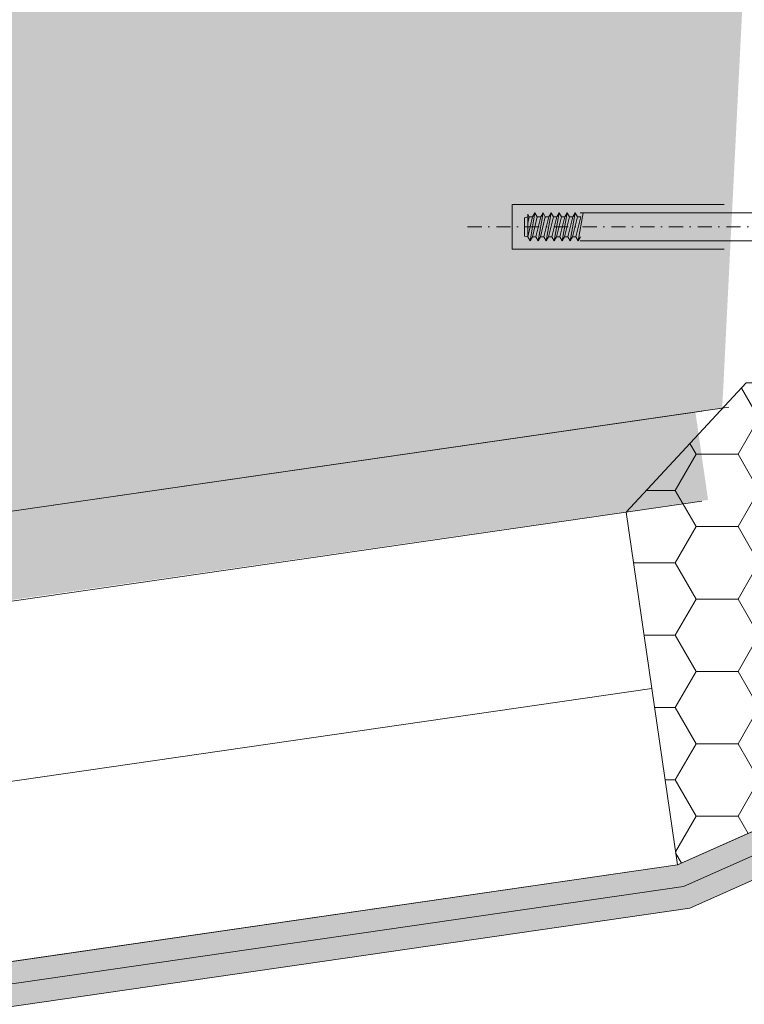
# Model space of a CAD drawing. Header units: millimetres. Extents: x -916886 to 3713765, y -2985421 to 1675785.
# Tile 82 of 656: x -42748 to -42585, y 88093 to 88314. Entities that reach past the tile are written whole.
import ezdxf

# ---------------------------------------------------------------- set-up
doc = ezdxf.new("R2010")
doc.units = ezdxf.units.MM
doc.linetypes.add('CARKOVANA', pattern=[5, 3, -2])
doc.linetypes.add('DASHDOT', pattern=[25.4, 12.7, -6.35, 0, -6.35])
for name, color, linetype, lineweight in [('A99_N_kce-pohl', 1, 'Continuous', 9), ('A99_N_kce-rez-ten', 1, 'Continuous', 9), ('A99_N_sraf', 252, 'Continuous', 0), ('A99_S_kce-rez-ten', 7, 'Continuous', 9), ('A99_S_sraf', 252, 'Continuous', 9)]:
    doc.layers.add(name, color=color, linetype=linetype, lineweight=lineweight)
doc.linetypes.add('IZOLACE', pattern='A,0.00254,-2.54,[134,ltypeshp.shx,S=2.54,R=0,X=-2.54,Y=0],-5.08,[134,ltypeshp.shx,S=2.54,R=180,X=2.54,Y=0],-2.54', length=10.16254)

msp = doc.modelspace()

# ---------------------------------------------------------------- hatches: boundary and pattern name
at = {"layer": 'A99_N_sraf', "lineweight": 0, "transparency": 33554562}
h = msp.add_hatch(dxfattribs=at)
h.set_pattern_fill('HONEY', color=1, scale=75, angle=180)
h.set_pattern_definition([(180, (162135, 127350), (-14.0625, -8.11898812), [9.375, -18.75]), (300, (162135, 127350), (14.06249997, -8.11898818), [9.375, -18.75]), (240, (162135, 127350), (-3e-08, -16.2379763), [-18.75, 9.375])])
h.paths.add_polyline_path([(-42445, 88232.5), (-42444.99, 88193.59), (-42600.46, 88124.35), (-42611.94, 88203.5), (-42585, 88232.5)])
at = {"layer": 'A99_S_sraf', "lineweight": 0, "transparency": 33554687}
h = msp.add_hatch(dxfattribs=at)
h.set_pattern_fill('ZELEZOBETON', color=256, scale=10, angle=180)
h.set_pattern_definition([(315, (-46720, 146260), (35.35534, 35.35534), []), (315, (-46720, 146245.86), (35.35534, 35.35534), []), (315, (-46720, 146217.574), (49.497475, 21.213203), [20, -10, 0, -10])])
h.paths.add_polyline_path([(-43444.58, 82352.13), (-43505.53, 82355.18), (-43643.05, 82362.05), (-43694.27, 82364.61), (-43692.27, 82404.56), (-43462.06, 82403.07), (-43407.18, 83501.7), (-43636.39, 83523.16), (-43632.4, 83603.06), (-43402.19, 83601.57), (-43347.3, 84700.2), (-43576.42, 84721.66), (-43572.42, 84801.57), (-43342.31, 84800.08), (-43287.43, 85898.71), (-43516.49, 85920.16), (-43512.5, 86000.07), (-43282.44, 85998.58), (-43227.55, 87097.21), (-43456.77, 87118.68), (-43452.57, 87198.58), (-43222.56, 87197.09), (-43167.68, 88295.72), (-43396.64, 88317.16), (-43394.64, 88357.12), (-42585.9, 88316.72), (-42590.4, 88226.83), (-43155.19, 88144.91)])

# ---------------------------------------------------------------- linework, layer by layer
at = {"layer": 'A99_N_kce-pohl', "linetype": 'Continuous', "lineweight": 0}
msp.add_lwpolyline([(-42600.46, 88124.35), (-42444.99, 88193.59), (-42445, 88232.5), (-42585, 88232.5), (-42611.94, 88203.5)], close=True, dxfattribs=at)
at = {"layer": 'A99_N_kce-pohl', "lineweight": 0}
msp.add_lwpolyline([(-43079.59, 88054.83), (-42600.46, 88124.35)], dxfattribs=at)
at = {"layer": 'A99_N_kce-rez-ten', "color": 1, "lineweight": 0}
for p, q in [((-42633.67, 88269.75), (-42634.02, 88270.36)), ((-42634.02, 88265.25), (-42634.02, 88270.36)), ((-42633.5, 88264.35), (-42632.39, 88270.65)), ((-42632.91, 88269.75), (-42632.39, 88270.65)), ((-42631.87, 88269.75), (-42632.39, 88270.65)), ((-42631.7, 88264.35), (-42630.59, 88270.65)), ((-42631.11, 88269.75), (-42630.59, 88270.65)), ((-42630.07, 88269.75), (-42630.59, 88270.65)), ((-42629.9, 88264.35), (-42628.79, 88270.65)), ((-42629.31, 88269.75), (-42628.79, 88270.65)), ((-42628.27, 88269.75), (-42628.79, 88270.65)), ((-42628.1, 88264.35), (-42626.99, 88270.65)), ((-42627.51, 88269.75), (-42626.99, 88270.65)), ((-42626.47, 88269.75), (-42626.99, 88270.65)), ((-42626.3, 88264.35), (-42625.19, 88270.65)), ((-42625.71, 88269.75), (-42625.19, 88270.65)), ((-42624.67, 88269.75), (-42625.19, 88270.65)), ((-42624.5, 88264.35), (-42623.39, 88270.65)), ((-42623.91, 88269.75), (-42623.39, 88270.65)), ((-42622.87, 88269.75), (-42623.39, 88270.65)), ((-42622.7, 88264.35), (-42621.59, 88270.65)), ((-42622.28, 88270.65), (-42575, 88270.65)), ((-42634.72, 88269.56), (-42634.02, 88269.75)), ((-42634.72, 88265.44), (-42634.72, 88269.56)), ((-42634.02, 88265.25), (-42632.91, 88269.75)), ((-42634.02, 88268.33), (-42633.67, 88269.75)), ((-42633.67, 88269.75), (-42632.91, 88269.75)), ((-42632.98, 88265.25), (-42631.87, 88269.75)), ((-42632.22, 88265.25), (-42631.11, 88269.75)), ((-42631.87, 88269.75), (-42631.11, 88269.75)), ((-42631.18, 88265.25), (-42630.07, 88269.75)), ((-42630.42, 88265.25), (-42629.31, 88269.75)), ((-42630.07, 88269.75), (-42629.31, 88269.75)), ((-42629.38, 88265.25), (-42628.27, 88269.75)), ((-42628.62, 88265.25), (-42627.51, 88269.75)), ((-42628.27, 88269.75), (-42627.51, 88269.75)), ((-42627.58, 88265.25), (-42626.47, 88269.75)), ((-42626.82, 88265.25), (-42625.71, 88269.75)), ((-42626.47, 88269.75), (-42625.71, 88269.75)), ((-42625.78, 88265.25), (-42624.67, 88269.75)), ((-42625.02, 88265.25), (-42623.91, 88269.75)), ((-42624.67, 88269.75), (-42623.91, 88269.75)), ((-42623.98, 88265.25), (-42622.87, 88269.75)), ((-42623.22, 88265.25), (-42622.11, 88269.75)), ((-42622.87, 88269.75), (-42622.11, 88269.75)), ((-42634.02, 88265.25), (-42634.72, 88265.44)), ((-42633.5, 88264.35), (-42634.02, 88265.25)), ((-42633.5, 88264.35), (-42632.98, 88265.25)), ((-42632.98, 88265.25), (-42632.19, 88265.25)), ((-42631.7, 88264.35), (-42632.22, 88265.25)), ((-42631.7, 88264.35), (-42631.18, 88265.25)), ((-42631.18, 88265.25), (-42630.39, 88265.25)), ((-42629.9, 88264.35), (-42630.42, 88265.25)), ((-42629.9, 88264.35), (-42629.38, 88265.25)), ((-42629.38, 88265.25), (-42628.59, 88265.25)), ((-42628.1, 88264.35), (-42628.62, 88265.25)), ((-42628.1, 88264.35), (-42627.58, 88265.25)), ((-42627.58, 88265.25), (-42626.79, 88265.25)), ((-42626.3, 88264.35), (-42626.82, 88265.25)), ((-42626.3, 88264.35), (-42625.78, 88265.25)), ((-42625.78, 88265.25), (-42624.99, 88265.25)), ((-42624.5, 88264.35), (-42625.02, 88265.25)), ((-42624.5, 88264.35), (-42623.98, 88265.25)), ((-42623.98, 88265.25), (-42623.19, 88265.25)), ((-42622.7, 88264.35), (-42623.22, 88265.25)), ((-42622.7, 88264.35), (-42622.18, 88265.25)), ((-42622.28, 88264.35), (-42575, 88264.35))]:
    msp.add_line(p, q, dxfattribs=at)
at = {"layer": 'A99_N_kce-rez-ten', "linetype": 'CARKOVANA', "lineweight": 0, "ltscale": 15, "const_width": 5}
for points in [[(-43562.5, 82050), (-43562.5, 82190.26, -0.400665), (-43545.81, 82207.74), (-43228.62, 82222.49, 0.386254), (-43207.19, 82243.84), (-42921.82, 87955.98), (-42820.11, 88089.95), (-42599.75, 88121.93), (-42422.5, 88200.88), (-42422.5, 88307.5)], [(-43557.5, 82050), (-43557.5, 82190.26, -0.400665), (-43545.58, 82202.74), (-43228.38, 82217.5, 0.386254), (-43202.19, 82243.6), (-42916.91, 87954.19), (-42817.36, 88085.3), (-42598.35, 88117.08), (-42417.5, 88197.63), (-42417.5, 88307.5)]]:
    msp.add_lwpolyline(points, format="xyb", dxfattribs=at)
at = {"layer": 'A99_N_kce-rez-ten', "linetype": 'Continuous', "lineweight": 0, "ltscale": 0.5}
for points in [[(-43565, 82050), (-43565, 82190.26, -0.400665), (-43545.93, 82210.24), (-43228.73, 82224.99, 0.386254), (-43209.69, 82243.97), (-42924.28, 87956.87), (-42821.48, 88092.28), (-42600.46, 88124.35), (-42425, 88202.5), (-42425, 88307.5)], [(-43560, 82050), (-43560, 82190.26, -0.400665), (-43545.7, 82205.24), (-43228.5, 82219.99, 0.386254), (-43204.69, 82243.72), (-42919.36, 87955.08), (-42818.73, 88087.63), (-42599.05, 88119.5), (-42420, 88199.25), (-42420, 88307.5)], [(-43555, 82050), (-43555, 82190.26, -0.400665), (-43545.46, 82200.25), (-43228.27, 82215, 0.386254), (-43199.7, 82243.47), (-42914.45, 87953.29), (-42815.99, 88082.97), (-42597.65, 88114.65), (-42415, 88196.01), (-42415, 88307.5)]]:
    msp.add_lwpolyline(points, format="xyb", dxfattribs=at)
at = {"layer": 'A99_N_kce-rez-ten', "linetype": 'Continuous', "lineweight": 0}
for points in [[(-42425, 88307.5), (-42425, 88202.5), (-42600.46, 88124.35), (-42821.48, 88092.28), (-42924.28, 87956.87), (-43207.69, 82283.87)], [(-42420, 88307.5), (-42420, 88199.25), (-42599.05, 88119.5), (-42818.73, 88087.63), (-42919.36, 87955.08), (-43202.7, 82283.63)]]:
    msp.add_lwpolyline(points, dxfattribs=at)
at = {"layer": 'A99_N_kce-rez-ten', "color": 1, "lineweight": 0}
for points in [[(-42590, 88272.5), (-42637.5, 88272.5), (-42637.5, 88267.5)], [(-42590, 88262.5), (-42637.5, 88262.5), (-42637.5, 88267.5)]]:
    msp.add_lwpolyline(points, dxfattribs=at)
at = {"layer": 'A99_N_kce-rez-ten', "color": 1, "linetype": 'DASHDOT', "lineweight": 0, "ltscale": 0.25}
msp.add_lwpolyline([(-42647.5, 88267.5), (-42562.5, 88267.5)], dxfattribs=at)
at = {"layer": 'A99_N_sraf', "color": 1, "linetype": 'IZOLACE', "lineweight": 0, "ltscale": 4}
msp.add_lwpolyline([(-43077.55, 88095.54), (-42606.2, 88163.94)], dxfattribs=at)
at = {"layer": 'A99_S_kce-rez-ten', "lineweight": 0}
for points in [[(-43444.58, 82352.13), (-43155.19, 88144.91), (-42588.93, 88227.04)], [(-43388.65, 82269.24), (-43094.67, 88153.68), (-42595, 88226.17)], [(-43368.67, 82268.24), (-43075.52, 88136.24), (-42595, 88205.96)]]:
    msp.add_lwpolyline(points, dxfattribs=at)
at = {"layer": 'A99_S_kce-rez-ten', "linetype": 'CARKOVANA', "lineweight": 0, "ltscale": 15, "const_width": 20}
msp.add_lwpolyline([(-43378.66, 82268.74), (-43085.06, 88145.67), (-42595, 88216.15)], dxfattribs=at)

doc.saveas('drawing.dxf')
